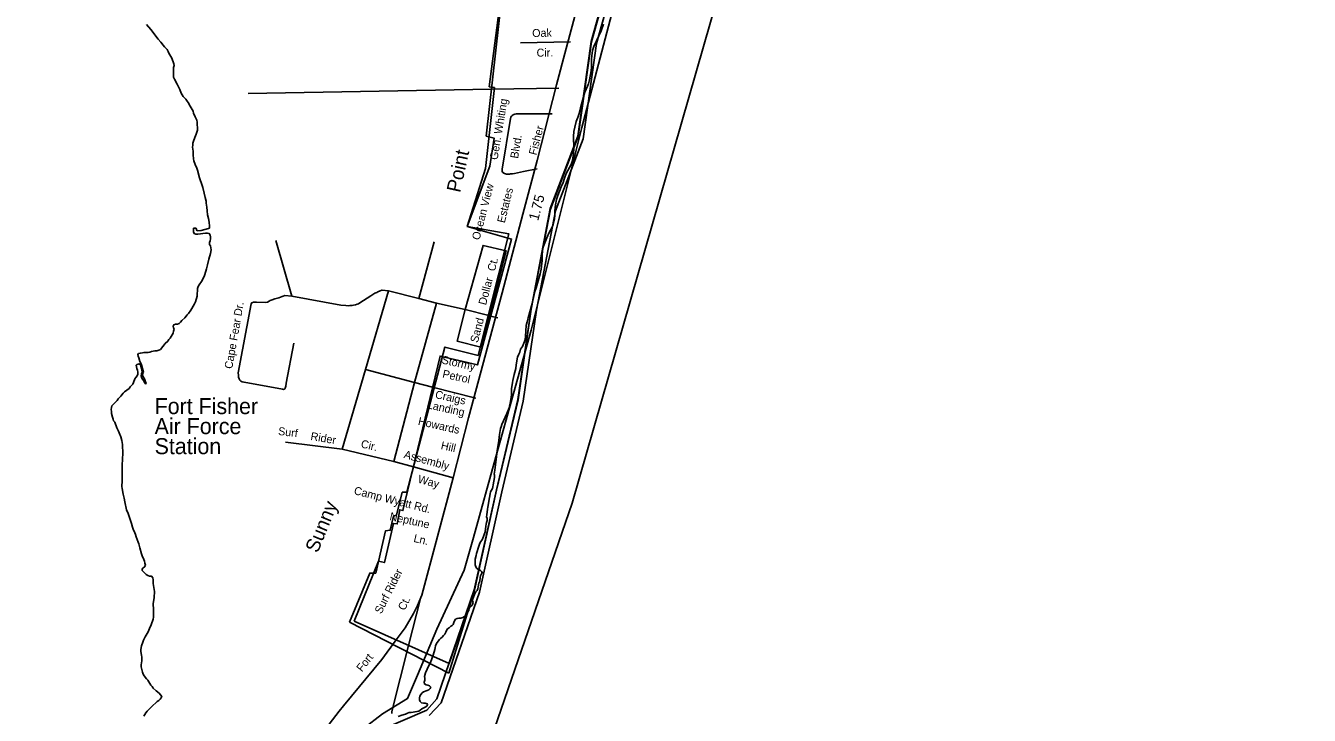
# Model space of a CAD drawing. Extents: x 1945482 to 2853149, y 66427 to 1015778.
# Drawn here: x 2325926 to 2336452, y 82618 to 88269 of the extents above; entities that cross this region are included whole.
import ezdxf

# ---------------------------------------------------------------- set-up
doc = ezdxf.new("R2010")
doc.units = 0
for name, color, linetype in [('Old_Level_10', 7, 'Continuous'), ('Old_Level_17', 7, 'Continuous'), ('Old_Level_19', 7, 'Continuous'), ('Old_Level_20', 7, 'Continuous'), ('Old_Level_28', 7, 'Continuous'), ('Old_Level_35', 7, 'Continuous'), ('Old_Level_48', 7, 'Continuous'), ('Old_Level_49', 7, 'Continuous'), ('Old_Level_52', 7, 'Continuous'), ('Old_Level_6', 7, 'Continuous'), ('Old_Level_60', 7, 'Continuous'), ('Old_Level_61', 7, 'Continuous'), ('Old_Level_63', 7, 'Continuous')]:
    doc.layers.add(name, color=color, linetype=linetype)

msp = doc.modelspace()

# ---------------------------------------------------------------- linework, layer by layer
at = {"layer": 'Old_Level_28'}
msp.add_lwpolyline([(2328152, 82203), (2328497, 82652), (2328531, 82696), (2328846, 83074), (2328964, 83236), (2329037, 83336), (2329106, 83451), (2329139, 83518), (2329174, 83602), (2329432, 84564), (2329558, 85055), (2329834, 86081), (2330003, 86725), (2330119, 87165), (2330280, 87784), (2330359, 88082), (2330479, 88534)], dxfattribs=at)
at = {"layer": 'Old_Level_35'}
for p, q in [((2330394, 88137), (2329983, 88130)), ((2329745, 87748), (2327749, 87713)), ((2330297, 87757), (2329745, 87748)), ((2328108, 86052), (2327976, 86508)), ((2329150, 86034), (2329275, 86498)), ((2328902, 86096), (2328711, 85451)), ((2329150, 86034), (2328902, 86096)), ((2329294, 85996), (2329150, 86034)), ((2329115, 85346), (2329294, 85996)), ((2329530, 85943), (2329294, 85996)), ((2329741, 85890), (2329727, 85894)), ((2329798, 85874), (2329741, 85890)), ((2328711, 85451), (2328522, 84799)), ((2328711, 85451), (2329115, 85346)), ((2328944, 84699), (2329115, 85346)), ((2329115, 85346), (2329263, 85308)), ((2329263, 85308), (2329618, 85217)), ((2328522, 84799), (2328057, 84856)), ((2328522, 84799), (2328944, 84699)), ((2328944, 84699), (2329105, 84654)), ((2329105, 84654), (2329432, 84564)), ((2329163, 83576), (2329066, 83190))]:
    msp.add_line(p, q, dxfattribs=at)
for points in [[(2330242, 87547), (2329958, 87546), (2329948, 87546), (2329936, 87544), (2329929, 87542), (2329922, 87538), (2329916, 87534), (2329910, 87528), (2329905, 87520), (2329902, 87508), (2329833, 87093), (2329833, 87087), (2329833, 87080), (2329833, 87078), (2329837, 87070), (2329839, 87066), (2329852, 87057), (2329869, 87052), (2329883, 87052), (2329893, 87052), (2329902, 87054), (2329907, 87054), (2329919, 87056), (2329933, 87058), (2330009, 87074), (2330121, 87096)], [(2329530, 85943), (2329677, 86469), (2329865, 86425), (2329728, 85895), (2329727, 85894)], [(2328108, 86052), (2328051, 86058), (2328037, 86054), (2328029, 86050), (2328001, 86040), (2327969, 86030), (2327947, 86022), (2327931, 86017), (2327921, 86011), (2327909, 86004), (2327891, 86002), (2327819, 86003), (2327805, 86003), (2327795, 86003), (2327779, 85999), (2327775, 85989), (2327669, 85425), (2327670, 85405), (2327672, 85389), (2327677, 85375), (2327683, 85365), (2327687, 85359), (2327691, 85355), (2327701, 85351), (2327716, 85347), (2328033, 85291), (2328040, 85289), (2328045, 85290), (2328051, 85294), (2328054, 85299), (2328059, 85316), (2328063, 85340), (2328126, 85668)], [(2328902, 86096), (2328850, 86103), (2328845, 86102), (2328832, 86097), (2328813, 86089), (2328805, 86084), (2328790, 86077), (2328756, 86055), (2328667, 85997), (2328655, 85991), (2328643, 85987), (2328629, 85981), (2328614, 85979), (2328603, 85977), (2328585, 85975), (2328569, 85973), (2328551, 85975), (2328511, 85979), (2328108, 86052)], [(2329727, 85894), (2329659, 85635), (2329463, 85685), (2329530, 85943)], [(2329727, 85894), (2329724, 85895), (2329530, 85943)], [(2329066, 83190), (2328929, 82649), (2328928, 82632)]]:
    msp.add_lwpolyline(points, dxfattribs=at)
at = {"layer": 'Old_Level_48'}
for points in [[(2329399, 83041), (2329606, 83644), (2329788, 84462), (2329964, 85204), (2330072, 85947), (2330230, 86767), (2330457, 87361), (2330565, 88136), (2330806, 88996), (2330837, 89230), (2331175, 90258), (2331328, 90792), (2331474, 91188), (2331481, 91271), (2331546, 91428), (2331776, 91765), (2331997, 92867)], [(2326660, 90693), (2328432, 90707), (2329466, 90748), (2330185, 90552), (2329808, 88991), (2329881, 88970), (2329702, 87364), (2329767, 87348), (2329732, 87119), (2329547, 86625), (2329911, 86521), (2329632, 85489), (2329324, 85562), (2329019, 84296), (2328993, 84303), (2328973, 84186), (2328941, 84191), (2328868, 83870), (2328819, 83882), (2328620, 83389)], [(2328620, 83389), (2329399, 83041)]]:
    msp.add_lwpolyline(points, dxfattribs=at)
at = {"layer": 'Old_Level_49'}
for points in [[(2329397, 82962), (2329606, 83644), (2329788, 84462), (2329964, 85204), (2330072, 85947), (2330230, 86767), (2330457, 87361), (2330565, 88136), (2330806, 88996), (2330837, 89230), (2331175, 90258), (2331328, 90792), (2331474, 91188), (2331481, 91271), (2331546, 91428), (2331776, 91765), (2331997, 92867)], [(2326660, 90693), (2328432, 90707), (2329466, 90748), (2330185, 90552), (2329808, 88991), (2329881, 88970), (2329727, 87769), (2329769, 87762), (2329696, 87099), (2329547, 86625), (2329888, 86563), (2329637, 85567), (2329364, 85635), (2329050, 84446), (2329014, 84446), (2328966, 84258), (2328942, 84251), (2328915, 84134), (2328876, 84129), (2328796, 83783), (2328747, 83783), (2328580, 83381)], [(2328580, 83381), (2329397, 82962)]]:
    msp.add_lwpolyline(points, dxfattribs=at)
at = {"layer": 'Old_Level_52'}
msp.add_lwpolyline([(2328696, 82510), (2328851, 82629), (2329057, 82755), (2329140, 82948), (2329298, 83324), (2329522, 83807), (2329599, 84076), (2329781, 84735), (2330070, 85774), (2330486, 87435), (2331265, 90397), (2331649, 91611), (2331855, 92031), (2332774, 94909), (2333578, 97884)], dxfattribs=at)
at = {"layer": 'Old_Level_60'}
for points in [[(2328356, 81727), (2328611, 82252), (2328841, 82498), (2329214, 82660), (2329297, 82752), (2329604, 83647), (2329786, 84465), (2329962, 85207), (2330070, 85950), (2330228, 86770), (2330455, 87363), (2330563, 88139), (2330804, 88998), (2330835, 89233), (2331173, 90260), (2331326, 90795), (2331472, 91191), (2331479, 91273), (2331544, 91430), (2331774, 91767), (2331995, 92869)], [(2327095, 88059), (2327086, 88074), (2327063, 88095), (2327053, 88109), (2327034, 88134), (2327013, 88160), (2326952, 88239), (2326916, 88278)], [(2330000, 85640), (2330016, 85680), (2330021, 85697), (2330025, 85726), (2330026, 85768), (2330030, 85813), (2330037, 85843), (2330047, 85875), (2330059, 85925), (2330078, 85994), (2330101, 86092), (2330111, 86121), (2330144, 86236), (2330152, 86273), (2330160, 86346), (2330161, 86378), (2330164, 86434), (2330172, 86463), (2330199, 86531), (2330218, 86575), (2330242, 86617), (2330252, 86641), (2330262, 86685), (2330266, 86720), (2330266, 86753), (2330270, 86800), (2330278, 86844), (2330290, 86879), (2330302, 86913), (2330318, 86949), (2330333, 86983), (2330344, 87021), (2330357, 87057), (2330398, 87132), (2330409, 87164), (2330419, 87223), (2330422, 87262), (2330418, 87360), (2330421, 87403), (2330428, 87438), (2330441, 87483), (2330450, 87511), (2330454, 87518), (2330464, 87550), (2330475, 87596), (2330500, 87686), (2330512, 87724), (2330522, 87748), (2330533, 87774), (2330540, 87793), (2330548, 87825), (2330564, 87899), (2330566, 87929), (2330565, 87995), (2330568, 88022), (2330575, 88067), (2330584, 88099), (2330626, 88186), (2330645, 88226), (2330664, 88282)], [(2327331, 86053), (2327333, 86069), (2327334, 86101), (2327335, 86116), (2327340, 86132), (2327348, 86146), (2327367, 86174), (2327389, 86215), (2327395, 86231), (2327408, 86278), (2327416, 86309), (2327428, 86357), (2327441, 86403), (2327446, 86433), (2327445, 86449), (2327440, 86464), (2327433, 86477), (2327433, 86492), (2327439, 86507), (2327442, 86523), (2327441, 86538), (2327438, 86553), (2327431, 86566), (2327415, 86570), (2327400, 86570), (2327336, 86562), (2327320, 86562), (2327306, 86565), (2327303, 86581), (2327302, 86596), (2327303, 86609), (2327319, 86609), (2327324, 86607), (2327328, 86592), (2327332, 86589), (2327364, 86592), (2327396, 86598), (2327426, 86606), (2327434, 86611), (2327433, 86627), (2327430, 86659), (2327426, 86690), (2327418, 86720), (2327415, 86752), (2327410, 86783), (2327407, 86815), (2327405, 86832), (2327398, 86862), (2327389, 86896), (2327379, 86944), (2327374, 86961), (2327352, 87023), (2327335, 87086), (2327329, 87102), (2327315, 87132), (2327304, 87161), (2327302, 87177), (2327299, 87210), (2327298, 87242), (2327295, 87258), (2327294, 87274), (2327295, 87290), (2327297, 87306), (2327302, 87322), (2327312, 87354), (2327319, 87367), (2327325, 87381), (2327334, 87413), (2327334, 87429), (2327331, 87462), (2327331, 87478), (2327328, 87494), (2327316, 87523), (2327303, 87552), (2327298, 87568), (2327291, 87583), (2327274, 87610), (2327257, 87639), (2327249, 87651), (2327238, 87666), (2327218, 87689), (2327209, 87703), (2327202, 87717), (2327190, 87747), (2327169, 87790), (2327146, 87832), (2327139, 87847), (2327137, 87864), (2327139, 87894), (2327138, 87910), (2327138, 87926), (2327142, 87943), (2327141, 87958), (2327136, 87974), (2327129, 87988), (2327124, 88004), (2327117, 88018), (2327108, 88031), (2327100, 88045), (2327095, 88059)], [(2326720, 84806), (2326720, 84838), (2326714, 84870), (2326706, 84901), (2326693, 84932), (2326688, 84947), (2326674, 84975), (2326657, 85020), (2326647, 85032), (2326642, 85046), (2326637, 85061), (2326630, 85092), (2326628, 85108), (2326627, 85123), (2326629, 85139), (2326633, 85154), (2326643, 85166), (2326676, 85198), (2326685, 85211), (2326695, 85223), (2326706, 85234), (2326726, 85258), (2326737, 85269), (2326773, 85297), (2326782, 85309), (2326793, 85321), (2326804, 85332), (2326811, 85345), (2326821, 85374), (2326830, 85386), (2326839, 85400), (2326844, 85414), (2326846, 85429), (2326843, 85445), (2326838, 85461), (2326832, 85486), (2326840, 85494), (2326855, 85498), (2326867, 85489), (2326876, 85460), (2326879, 85445), (2326881, 85430), (2326875, 85415), (2326874, 85400), (2326876, 85385), (2326884, 85372), (2326894, 85360), (2326900, 85345), (2326909, 85334), (2326913, 85336), (2326908, 85351), (2326904, 85366), (2326898, 85381), (2326888, 85393), (2326884, 85404), (2326887, 85419), (2326892, 85429), (2326884, 85460), (2326876, 85490), (2326869, 85504), (2326862, 85517), (2326853, 85547), (2326848, 85561), (2326846, 85575), (2326852, 85583), (2326867, 85586), (2326883, 85587), (2326897, 85592), (2326930, 85592), (2326945, 85594), (2326957, 85598), (2326986, 85605), (2327002, 85606), (2327017, 85609), (2327031, 85616), (2327049, 85640), (2327069, 85664), (2327090, 85685), (2327100, 85697), (2327111, 85708), (2327119, 85722), (2327134, 85750), (2327139, 85765), (2327142, 85781), (2327139, 85794), (2327135, 85807), (2327141, 85818), (2327155, 85823), (2327170, 85824), (2327185, 85830), (2327196, 85840), (2327207, 85852), (2327230, 85876), (2327251, 85899), (2327262, 85912), (2327279, 85937), (2327287, 85952), (2327311, 85991), (2327317, 86007), (2327331, 86053)], [(2329738, 84448), (2329753, 84476), (2329757, 84491), (2329759, 84507), (2329766, 84537), (2329771, 84568), (2329771, 84581), (2329770, 84588), (2329767, 84594), (2329773, 84626), (2329782, 84691), (2329788, 84739), (2329793, 84787), (2329805, 84871), (2329812, 84920), (2329820, 84967), (2329825, 84983), (2329831, 85000), (2329871, 85091), (2329890, 85137), (2329902, 85190), (2329910, 85243), (2329911, 85260), (2329910, 85276), (2329911, 85294), (2329918, 85344), (2329921, 85361), (2329932, 85412), (2329945, 85460), (2329949, 85491), (2329958, 85554), (2329971, 85577), (2329977, 85594), (2329983, 85618), (2330000, 85640)], [(2326894, 82612), (2326903, 82625), (2326912, 82639), (2326921, 82651), (2326934, 82662), (2326968, 82697), (2326992, 82720), (2327004, 82730), (2327017, 82738), (2327028, 82749), (2327037, 82762), (2327041, 82773), (2327032, 82786), (2327021, 82798), (2326995, 82817), (2326971, 82841), (2326962, 82853), (2326953, 82866), (2326944, 82879), (2326935, 82891), (2326927, 82906), (2326916, 82918), (2326897, 82942), (2326889, 82954), (2326884, 82970), (2326874, 83016), (2326874, 83031), (2326876, 83047), (2326879, 83063), (2326878, 83095), (2326876, 83111), (2326869, 83141), (2326869, 83157), (2326876, 83187), (2326886, 83218), (2326892, 83233), (2326905, 83261), (2326922, 83287), (2326930, 83301), (2326940, 83330), (2326954, 83359), (2326970, 83405), (2326973, 83421), (2326975, 83437), (2326974, 83453), (2326974, 83500), (2326972, 83516), (2326972, 83532), (2326974, 83550), (2326977, 83565), (2326979, 83583), (2326981, 83632), (2326972, 83697), (2326971, 83729), (2326967, 83745), (2326958, 83757), (2326942, 83759), (2326928, 83764), (2326914, 83772), (2326881, 83804), (2326880, 83815), (2326887, 83825), (2326900, 83834), (2326907, 83848), (2326904, 83864), (2326900, 83880), (2326894, 83896), (2326881, 83925), (2326875, 83941), (2326861, 83989), (2326853, 84022), (2326848, 84037), (2326832, 84081), (2326827, 84099), (2326822, 84114), (2326808, 84142), (2326802, 84159), (2326794, 84190), (2326788, 84207), (2326771, 84254), (2326765, 84271), (2326753, 84302), (2326738, 84367), (2326732, 84398), (2326725, 84429), (2326716, 84477), (2326714, 84493), (2326716, 84540), (2326718, 84548), (2326716, 84546), (2326718, 84611), (2326717, 84675), (2326719, 84709), (2326722, 84774), (2326722, 84791), (2326720, 84806)], [(2329450, 83405), (2329464, 83412), (2329479, 83414), (2329495, 83414), (2329510, 83418), (2329524, 83427), (2329534, 83439), (2329542, 83452), (2329551, 83465), (2329559, 83478), (2329563, 83493), (2329569, 83505), (2329581, 83515), (2329591, 83526), (2329594, 83541), (2329591, 83556), (2329593, 83572), (2329598, 83587), (2329610, 83617), (2329618, 83630), (2329628, 83641), (2329634, 83655), (2329635, 83670), (2329643, 83701), (2329649, 83716), (2329652, 83747), (2329656, 83762), (2329670, 83787), (2329664, 83797), (2329653, 83807), (2329639, 83813), (2329626, 83822), (2329618, 83835), (2329612, 83850), (2329612, 83866), (2329613, 83897), (2329619, 83928), (2329622, 83944), (2329642, 84005), (2329648, 84019), (2329653, 84034), (2329671, 84061), (2329693, 84121), (2329700, 84169), (2329702, 84184), (2329704, 84199), (2329709, 84215), (2329710, 84230), (2329706, 84245), (2329707, 84261), (2329714, 84308), (2329716, 84323), (2329728, 84403), (2329735, 84433), (2329738, 84448)], [(2328980, 82608), (2329009, 82619), (2329040, 82628), (2329056, 82635), (2329071, 82640), (2329087, 82642), (2329103, 82643), (2329118, 82645), (2329134, 82648), (2329149, 82653), (2329162, 82660), (2329175, 82670), (2329202, 82684), (2329215, 82693), (2329221, 82703), (2329218, 82712), (2329203, 82716), (2329187, 82717), (2329172, 82719), (2329162, 82731), (2329155, 82744), (2329156, 82760), (2329159, 82776), (2329167, 82789), (2329177, 82801), (2329189, 82810), (2329219, 82820), (2329233, 82827), (2329243, 82838), (2329247, 82848), (2329238, 82859), (2329224, 82865), (2329209, 82868), (2329196, 82875), (2329194, 82890), (2329198, 82905), (2329198, 82921), (2329197, 82937), (2329205, 82966), (2329217, 82995), (2329223, 83009), (2329245, 83051), (2329257, 83081), (2329266, 83111), (2329281, 83156), (2329285, 83172), (2329287, 83187), (2329292, 83202), (2329300, 83215), (2329319, 83240), (2329331, 83249), (2329342, 83259), (2329353, 83271), (2329363, 83284), (2329371, 83298), (2329376, 83313), (2329386, 83327), (2329398, 83336), (2329411, 83347), (2329424, 83355), (2329431, 83362), (2329436, 83378), (2329442, 83393), (2329450, 83405)]]:
    msp.add_lwpolyline(points, dxfattribs=at)
at = {"layer": 'Old_Level_61'}
msp.add_lwpolyline([(2329235, 82617), (2329332, 82719), (2329647, 83628), (2329830, 84450), (2330006, 85192), (2330114, 85937), (2330271, 86753), (2330497, 87343), (2330607, 88124), (2330847, 88981), (2330879, 89218), (2331216, 90242), (2331369, 90776), (2331514, 91171), (2331523, 91258), (2331584, 91405), (2331812, 91739), (2332039, 92853), (2332677, 94792), (2332943, 95679), (2333152, 96247), (2333354, 96950), (2335006, 102164)], dxfattribs=at)
at = {"layer": 'Old_Level_63'}
msp.add_lwpolyline([(2336452, 105361), (2330408, 84355), (2324284, 66612), (2319637, 66612), (2318955, 83559), (2323250, 105361)], dxfattribs=at)

# ---------------------------------------------------------------- texts
at = {"layer": 'Old_Level_10'}
for s, height, rotation, p in [('Oak', 65.6, 1.0206, (2330080, 88176)), ('Cir.', 65.6, 1.0206, (2330116, 88015)), ('Gen. Whiting', 65.62, 80.5796, (2329795, 87166)), ('Blvd.', 65.6, 80.5796, (2329963, 87177)), ('Ocean View', 65.6, 75.47, (2329647, 86508)), ('Estates', 65.6, 76.1266, (2329854, 86648)), ('Ct.', 65.6, 75.1, (2329773, 86252)), ('Dollar', 65.6, 75.1, (2329700, 85975)), ('Cape Fear Dr.', 65.62, 80.0176, (2327619, 85453)), ('Sand', 65.6, 75.2368, (2329633, 85667)), ('Stormy', 65.6, 347.4741, (2329333, 85502)), ('Petrol', 65.6, 347.4741, (2329339, 85387)), ('Craigs', 65.6, 347.5038, (2329279, 85218)), ('Landing', 65.6, 347.5038, (2329213, 85135)), ('Howards', 65.6, 347.3602, (2329139, 84999)), ('Surf', 65.6, 352.9525, (2327993, 84916)), ('Rider', 65.6, 350.1853, (2328258, 84875)), ('Cir.', 65.6, 346.6443, (2328670, 84814)), ('Hill', 65.6, 347.3602, (2329326, 84800)), ('Assembly', 65.6, 344.5262, (2329022, 84728)), ('Way', 65.6, 344.5262, (2329137, 84526)), ('Camp Wyatt Rd.', 65.62, 345.7884, (2328613, 84431)), ('Neptune', 65.6, 347.5819, (2328906, 84219)), ('Ln.', 65.6, 346.7958, (2329102, 84040)), ('Surf Rider', 65.6, 63.3435, (2328842, 83444)), ('Ct.', 65.6, 63.3435, (2329033, 83471))]:
    msp.add_text(s, height=height, rotation=rotation, dxfattribs=at).set_placement(p)
at = {"layer": 'Old_Level_17'}
msp.add_text('1.75', height=82, rotation=75.1674, dxfattribs=at).set_placement((2330128, 86666))
at = {"layer": 'Old_Level_19'}
for s, rotation, p in [('Point', 77.5468, (2329488, 86896)), ('Sunny', 67.7594, (2328320, 83942))]:
    msp.add_text(s, height=114.8, rotation=rotation, dxfattribs=at).set_placement(p)
at = {"layer": 'Old_Level_20'}
for s, height, p in [('Fort Fisher', 131.23, (2326983, 85086)), ('Air Force', 131.2, (2326983, 84922)), ('Station', 131.2, (2326983, 84758))]:
    msp.add_text(s, height=height, dxfattribs=at).set_placement(p)
at = {"layer": 'Old_Level_6'}
for s, rotation, p in [('Fisher', 75.1819, (2330113, 87204)), ('Fort', 51.54, (2328683, 82969))]:
    msp.add_text(s, height=65.6, rotation=rotation, dxfattribs=at).set_placement(p)

doc.saveas('drawing.dxf')
